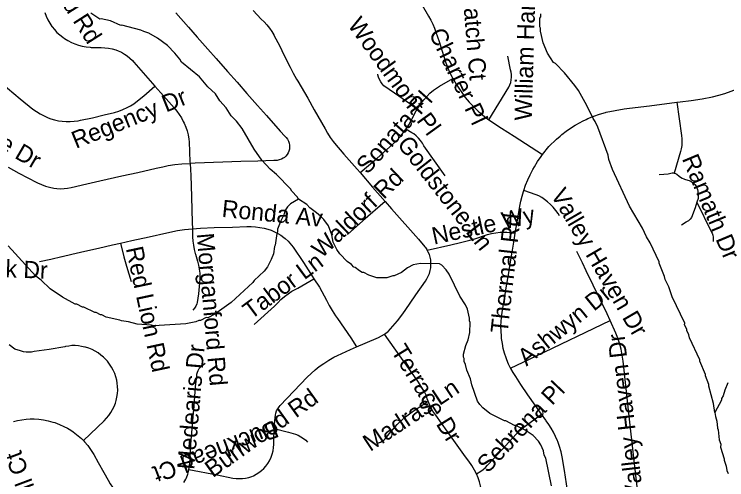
# Model space of a CAD drawing. Extents: x 1383679 to 1536984, y 460658 to 651027.
# Drawn here: x 1470917 to 1474850, y 514121 to 516692 of the extents above; entities that cross this region are included whole.
import ezdxf

# ---------------------------------------------------------------- set-up
doc = ezdxf.new("R2010")
doc.units = 0
for name, color, linetype in [('Exist Hydrographic Misc Water Feature', 7, 'Continuous'), ('Exist Road Non-System Type 51', 7, 'Continuous'), ('Exist Road Non-System Type 51 Label', 7, 'Continuous')]:
    doc.layers.add(name, color=color, linetype=linetype)

msp = doc.modelspace()

# ---------------------------------------------------------------- linework, layer by layer
at = {"layer": 'Exist Hydrographic Misc Water Feature'}
for points in [[(1472486.3, 515669.9), (1472478.6, 515684), (1472449.2, 515714.7), (1472441.4, 515726.9), (1472364.9, 515806.4), (1472329.8, 515836.2), (1472284.4, 515886.1), (1472242.1, 515946.4), (1472175.8, 516060.4), (1472144.7, 516101), (1472115.2, 516131.6), (1472086, 516174.2), (1472052.8, 516212.9), (1472027.6, 516251.4), (1471986, 516291), (1471939.4, 516345.3), (1471840.9, 516427.3), (1471831.3, 516443.5), (1471803.9, 516476.1), (1471762.7, 516519), (1471707.5, 516560.1), (1471660, 516587.1), (1471632.1, 516595.7), (1471616.3, 516604), (1471510.7, 516631.7), (1471504.7, 516630.3), (1471449.2, 516655.5), (1471397.4, 516666.6), (1471389.4, 516664.7), (1471339.9, 516697.8)], [(1474785.5, 514492), (1474777.5, 514542.2), (1474751.4, 514638.7), (1474751.6, 514646.7), (1474732.5, 514695.1), (1474732.7, 514703.1), (1474702.2, 514775.8), (1474702.3, 514783.8), (1474644.7, 514905), (1474641, 514921), (1474629.5, 514945.2), (1474629.6, 514953.2), (1474618.1, 514977.5), (1474618.3, 514985.5), (1474549.1, 515130.9), (1474530.2, 515187.3), (1474511.1, 515227.7), (1474507.4, 515243.8), (1474476.8, 515316.4), (1474476.9, 515324.4), (1474427, 515429.5), (1474407.6, 515461.9), (1474384.6, 515510.4), (1474313, 515631.9), (1474219, 515833.8), (1474200, 515890.2), (1474196.5, 515914.3), (1474139.5, 516067.4), (1474124.1, 516099.8), (1474112.5, 516116), (1474077.9, 516188.7), (1474031.5, 516269.7), (1474012.1, 516298.1), (1473955.4, 516367.3), (1473904.4, 516420.3), (1473894.5, 516424.5), (1473861.6, 516477.2), (1473836.7, 516533.7), (1473821.9, 516598.1), (1473822.2, 516614.1), (1473818.4, 516622.1), (1473819.3, 516670.1), (1473823.5, 516678), (1473823.8, 516694)], [(1472486.3, 515669.9), (1472441.8, 515644.8), (1472425.4, 515629.1), (1472410.9, 515605.5), (1472404.5, 515583.6), (1472387.9, 515551.9), (1472370.8, 515504.3), (1472370.5, 515488.3), (1472366.4, 515480.4), (1472357.1, 515416.6), (1472352.9, 515408.7), (1472348.2, 515368.8), (1472335.5, 515337.1), (1472314.7, 515297.5), (1472296.2, 515273.8), (1472241.2, 515221), (1472234.9, 515211.1), (1472114.5, 515099.7), (1472025.2, 515035.5), (1471984.8, 515016.3), (1471976.8, 515016.5), (1471944.4, 515001.2), (1471936.4, 515001.4), (1471920.3, 514993.7), (1471864.1, 514982.9), (1471687.6, 514970.5), (1471673.8, 514974.8), (1471595.7, 514980.5), (1471548, 514993.4), (1471508.1, 514998.3), (1471500.2, 515002.5), (1471424.4, 515020), (1471400.6, 515032.5), (1471392.6, 515032.7), (1471368.9, 515045.2), (1471360.9, 515045.4), (1471301.4, 515074.6), (1471293.4, 515074.7), (1471261.7, 515091.4), (1471253.7, 515091.6), (1471182.5, 515129.1), (1471115.3, 515176.4), (1471066.2, 515223.5), (1471036.7, 515246.1), (1470883.9, 515413.3)], [(1472677.7, 515433.9), (1472670.5, 515474.1), (1472651.5, 515522.5), (1472626.1, 515559), (1472608.5, 515577.4), (1472585.3, 515594.4), (1472549.3, 515622.6), (1472531.7, 515640.9), (1472486.3, 515669.9)], [(1473883.7, 514088.8), (1473850.8, 514241.5), (1473843.1, 514257.7), (1473839.5, 514281.7), (1473824.3, 514314), (1473810.6, 514334.3), (1473781.2, 514364.9), (1473737.8, 514395.9), (1473686.3, 514420.9), (1473678.3, 514421.1), (1473630.7, 514446), (1473622.7, 514446.3), (1473543.4, 514487.9), (1473504.1, 514518.7), (1473486.4, 514537.1), (1473474.7, 514555.3), (1473442.6, 514646), (1473435.2, 514678.1), (1473416.1, 514726.6), (1473408.8, 514758.7), (1473401.1, 514774.8), (1473401.4, 514790.8), (1473397.5, 514798.9), (1473397.8, 514814.9), (1473410.9, 514862.7), (1473423.5, 514894.4), (1473432.3, 514934.2), (1473433.4, 514990.2), (1473429.6, 514998.3), (1473429.9, 515014.2), (1473418.9, 515062.5), (1473407.4, 515086.7), (1473376.3, 515135.4), (1473318.7, 515256.6), (1473301.2, 515280.9), (1473277.6, 515305.4), (1473263.7, 515313.7), (1473159.7, 515315.9), (1473119.6, 515308.7), (1473087.2, 515291.4), (1473054.7, 515266.1), (1473014.2, 515246.9), (1473006.2, 515247.1), (1472974, 515235.8), (1472917.9, 515236.9), (1472874.2, 515251.8), (1472846.5, 515266.4), (1472838.5, 515266.6), (1472822.7, 515274.9), (1472799, 515293.4), (1472791, 515295.5), (1472779.3, 515309.8), (1472755.6, 515326.3), (1472714.4, 515369.1), (1472696.9, 515393.5), (1472677.7, 515433.9)], [(1474855.9, 514656.5), (1474839.1, 514616.9), (1474830.4, 514585.1), (1474822.1, 514569.2), (1474821.9, 514561.2), (1474785.5, 514492)], [(1474785.5, 514492), (1474788.1, 514469.9), (1474795.6, 514445.8), (1474798.8, 514405.8), (1474802.7, 514397.7), (1474809.5, 514341.5), (1474817, 514317.4), (1474816.7, 514301.4), (1474835.5, 514237), (1474835.3, 514229), (1474846.6, 514196.8), (1474850.2, 514172.7), (1474857.8, 514156.5)]]:
    msp.add_lwpolyline(points, dxfattribs=at)
at = {"layer": 'Exist Road Non-System Type 51'}
msp.add_line((1473919, 514327.3), (1473919, 514327.3), dxfattribs=at)
msp.add_line((1473919, 514327.3), (1473919, 514327.3), dxfattribs=at)
msp.add_line((1473919, 514327.3), (1473919, 514327.3), dxfattribs=at)
msp.add_line((1473919, 514327.3), (1473919, 514327.3), dxfattribs=at)
msp.add_line((1473919, 514327.3), (1473919, 514327.3), dxfattribs=at)
msp.add_line((1473919, 514327.3), (1473919, 514327.3), dxfattribs=at)
msp.add_line((1473919, 514327.3), (1473919, 514327.3), dxfattribs=at)
msp.add_line((1473919, 514327.3), (1473919, 514327.3), dxfattribs=at)
for points in [[(1473033.1, 516986), (1473079.6, 516903.5), (1473134.2, 516805.5), (1473168.3, 516741.8), (1473204.4, 516681.2), (1473217, 516659.6), (1473228.1, 516637.2), (1473237.8, 516614.2), (1473245.2, 516593.2), (1473263.2, 516540.5), (1473286.5, 516463.4), (1473299.3, 516424), (1473308.5, 516398.7), (1473320.6, 516371), (1473334.1, 516344), (1473337.8, 516337.5)], [(1472235.3, 516712.7), (1472279.4, 516664.5), (1472295.9, 516649.1), (1472311.2, 516632.7), (1472325.4, 516615.2), (1472338.3, 516596.8), (1472349.9, 516577.5), (1472350.9, 516575.8), (1472383.1, 516516.2), (1472405.7, 516467.3), (1472439.5, 516399.1), (1472456.5, 516366.1), (1472474.9, 516333.8), (1472482.1, 516321.9), (1472537, 516228.2), (1472572.2, 516163.8), (1472633.9, 516059.2), (1472647.2, 516035.1), (1472661.9, 516011.8), (1472677.9, 515989.4), (1472685.4, 515979.8), (1472737.1, 515918.6), (1472810.8, 515836.6), (1472827.3, 515817.3)], [(1471085.5, 516700.7), (1471093.2, 516680.5), (1471102.3, 516660.9), (1471112.9, 516642), (1471124.8, 516623.9), (1471125.5, 516622.8), (1471138.5, 516606.7), (1471152.8, 516591.5), (1471168.1, 516577.5), (1471184.4, 516564.7), (1471194.9, 516557.5), (1471213.1, 516546.3), (1471232.1, 516536.4), (1471251.8, 516528), (1471272, 516521), (1471292.7, 516515.6), (1471314.3, 516511.6), (1471336.1, 516509.2), (1471342.1, 516508.8), (1471377.1, 516507.2), (1471397.4, 516507.8), (1471417.7, 516506.8), (1471437.8, 516504.2), (1471457.7, 516500.1), (1471477.3, 516494.4), (1471491.2, 516489.3), (1471508.5, 516481.4), (1471525, 516472.1), (1471540.6, 516461.4), (1471555.4, 516449.5), (1471569, 516436.4), (1471577.7, 516426.8), (1471628.7, 516368.7), (1471693.4, 516294.5)], [(1471809.8, 516699.1), (1471879.6, 516621), (1471927, 516565.6), (1471985.4, 516499), (1472031.2, 516447.7), (1472094, 516374.7), (1472147.4, 516315.7), (1472201.1, 516254.4), (1472259.8, 516187.4), (1472308.7, 516133.2), (1472385.1, 516046.5), (1472410.2, 516018.5), (1472418.1, 516010.3), (1472424.8, 516001.1), (1472430.1, 515991), (1472434, 515980.3), (1472436.3, 515969.1), (1472437.2, 515957.8), (1472436.5, 515947.3), (1472433.6, 515936.5), (1472429.1, 515926.3), (1472423.3, 515916.9), (1472416.2, 515908.3), (1472408, 515900.8), (1472402.2, 515896.7), (1472391.6, 515891.3), (1472380.3, 515887.3), (1472368.6, 515884.9), (1472356.8, 515884), (1472350.4, 515884.2), (1472261.5, 515881), (1472168, 515878.5), (1472069.3, 515874.3), (1471915, 515869.7), (1471887.4, 515868.4)], [(1474574.7, 516206.3), (1474594, 516208.9), (1474654.7, 516216.2), (1474715.1, 516225.1), (1474772.3, 516235), (1474806.8, 516244), (1474840.7, 516254.4), (1474874.2, 516266.4), (1474907.1, 516279.9), (1474916, 516283.8), (1474947.7, 516299.5), (1474978.7, 516316.6), (1475009, 516335.1), (1475034.2, 516352), (1475060, 516370.9), (1475084.8, 516391.2), (1475108.6, 516412.6), (1475124.8, 516428.5), (1475148.3, 516452.7), (1475170.5, 516478), (1475184.7, 516495.8)], [(1473537.1, 516109), (1473647.4, 516288.5), (1473653.3, 516301.6), (1473657.8, 516315.4), (1473660.7, 516329.5), (1473662.1, 516343.9), (1473661.9, 516358.3), (1473660.1, 516372.6), (1473657.3, 516384.8), (1473641.8, 516460.8)], [(1473142.5, 516168.3), (1473017, 516255.3), (1472957.2, 516296.9), (1472947.9, 516307.2), (1472939.9, 516318.5), (1472933.2, 516330.6), (1472928, 516343.4), (1472924.2, 516356.7), (1472923.3, 516361.4)], [(1473142.5, 516168.3), (1473148.9, 516179.2), (1473162.8, 516199.8), (1473178.1, 516219.4), (1473194.5, 516238.1), (1473212.1, 516255.7), (1473230.8, 516272.2), (1473231.4, 516272.6), (1473265.1, 516294.8), (1473337.8, 516337.5)], [(1473337.8, 516337.5), (1473349, 516317.7), (1473356.7, 516305.3), (1473406, 516232.3), (1473429.2, 516205.9), (1473453.5, 516180.6), (1473479, 516156.4), (1473503.9, 516134.7), (1473529.9, 516114.1), (1473537.1, 516109)], [(1470845.5, 516312.4), (1470949.6, 516224.3), (1471019.6, 516168.1), (1471039.5, 516154.1), (1471060.3, 516141.5), (1471081.9, 516130.2), (1471104.1, 516120.3), (1471118.4, 516114.9), (1471139.2, 516108.6), (1471160.4, 516103.9), (1471181.9, 516100.7), (1471203.6, 516099), (1471225.3, 516099), (1471247.4, 516100.5), (1471269.4, 516103.7), (1471281.9, 516106.2), (1471348.8, 516120.5), (1471414, 516135.7), (1471470.3, 516149.3), (1471494, 516156.8), (1471517.2, 516165.7), (1471539.8, 516176.1), (1471558.4, 516186), (1471576.2, 516197.2), (1471588.2, 516206), (1471632.8, 516240.5), (1471693.4, 516294.5)], [(1471693.4, 516294.5), (1471725.5, 516257.8), (1471799.2, 516174.2), (1471813.9, 516157), (1471827.4, 516138.8), (1471839.5, 516119.6), (1471850.3, 516099.7), (1471854.8, 516090.2), (1471863.7, 516069), (1471871.1, 516047.2), (1471877.1, 516025), (1471881.4, 516002.4), (1471883.5, 515987.4), (1471886.8, 515876.9), (1471887.4, 515868.4)], [(1473833.7, 515917.1), (1473869, 515960.9), (1473911, 516002.7), (1473930, 516018.8), (1473933.6, 516021.8), (1473940.2, 516027.1), (1473964, 516045.9), (1473988.7, 516063.5), (1474014.3, 516079.7), (1474040.7, 516094.6), (1474053.3, 516101.1), (1474075, 516111), (1474084.4, 516115.3), (1474116.2, 516128.1), (1474148.5, 516139.3), (1474181.3, 516149.1), (1474185.1, 516150.1), (1474234.9, 516160.3), (1474285, 516169), (1474313.6, 516173.2), (1474424.1, 516186.2), (1474574.7, 516206.3)], [(1474574.7, 516206.3), (1474600.8, 516021.7), (1474602.7, 516003.3), (1474603.1, 515984.7), (1474601.8, 515966.2), (1474599, 515947.9), (1474595.7, 515933.7), (1474559.7, 515814.7)], [(1473079.1, 516056.2), (1473080.7, 516058.4), (1473095.4, 516081.4), (1473108.7, 516105.2), (1473114.3, 516116.1), (1473136.3, 516157.7), (1473142.5, 516168.3)], [(1473537.1, 516109), (1473556.9, 516094.9), (1473569.4, 516086.6), (1473606.7, 516063.4), (1473677.3, 516018.8), (1473833.7, 515917.1)], [(1472827.3, 515817.3), (1472918.2, 515895.6), (1473009.4, 515976.1), (1473029, 515995.1), (1473047.4, 516015.2), (1473064.7, 516036.3), (1473079.1, 516056.2)], [(1473295.9, 515798.6), (1473179, 515965.7), (1473170.1, 515980.6), (1473159.9, 515994.7), (1473148.4, 516007.8), (1473135.8, 516019.8), (1473122.2, 516030.6), (1473112.2, 516037.3), (1473079.1, 516056.2)], [(1473730.2, 515719.2), (1473739.8, 515747.5), (1473751.5, 515776.8), (1473764.7, 515805.6), (1473779.3, 515833.6), (1473788.5, 515849.8), (1473806.4, 515878.6), (1473825.6, 515906.5), (1473833.7, 515917.1)], [(1470882.9, 515846.5), (1470941.3, 515814.5), (1470992.5, 515789), (1471041.1, 515763.3), (1471045.7, 515761), (1471067.2, 515751.3), (1471089.3, 515743.1), (1471111.8, 515736.3), (1471134.8, 515731.2), (1471152.5, 515729.1), (1471172.3, 515728.3), (1471192, 515729.1), (1471211.7, 515731.4), (1471231.1, 515735.3), (1471317.3, 515754.6), (1471390, 515771.3), (1471510.3, 515798.6), (1471598.3, 515818.3), (1471699.6, 515841), (1471736.6, 515849.5), (1471767.2, 515855.8), (1471804.3, 515861.8), (1471841.6, 515866.4), (1471887.4, 515868.4)], [(1471887.4, 515868.4), (1471891.6, 515802), (1471892.9, 515743.7), (1471894.9, 515684.1), (1471899.1, 515541.4), (1471900.1, 515507)], [(1472827.3, 515817.3), (1472895.5, 515737.3), (1472963.9, 515658.6)], [(1474478.1, 515806.8), (1474502.5, 515808.2), (1474526.8, 515811.2), (1474548.3, 515815.2), (1474555.7, 515815.6), (1474559.7, 515814.7)], [(1474559.7, 515814.7), (1474560.4, 515814.5), (1474568.4, 515813), (1474574.2, 515809), (1474587.3, 515798.3), (1474595, 515791.7), (1474603.7, 515786.4), (1474613.1, 515782.4), (1474616.6, 515781.4), (1474648.6, 515771.3), (1474658.1, 515766.1), (1474666.7, 515759.5), (1474674.3, 515751.8), (1474680.7, 515743), (1474685.8, 515733.5), (1474689, 515724.2), (1474690.7, 515714.6), (1474690.9, 515711.3), (1474693.5, 515688.5), (1474692.6, 515674.9), (1474686, 515653.7)], [(1473683.2, 515482.8), (1473693.4, 515545.4), (1473700.8, 515587.4), (1473708.8, 515632.6), (1473713.7, 515659.8), (1473720.2, 515686.7), (1473728.1, 515713.1), (1473729.6, 515717.6), (1473730.2, 515719.2)], [(1473927.1, 515579), (1473919.7, 515590.9), (1473906.7, 515608.9), (1473892.4, 515626), (1473877, 515642), (1473860.4, 515656.8), (1473845.2, 515668.8), (1473829.1, 515679.5), (1473812.1, 515688.8), (1473798.3, 515695.1), (1473730.2, 515719.2)], [(1472963.9, 515658.6), (1472841, 515551), (1472756.9, 515476)], [(1472963.9, 515658.6), (1472999.6, 515617.5), (1473147.8, 515450.1), (1473184, 515407.8), (1473186.6, 515404.5), (1473195.3, 515392), (1473196.5, 515389.9)], [(1474686, 515653.7), (1474676.5, 515623), (1474655.5, 515569.4), (1474647.6, 515560.1), (1474638.6, 515551.9), (1474628.7, 515544.9), (1474626.2, 515543.5), (1474600.8, 515527.8)], [(1474686, 515653.7), (1474764, 515492.3), (1474769.1, 515482.5), (1474772.8, 515472.1), (1474774.9, 515461.3), (1474775.5, 515450.3), (1474775.4, 515448.3), (1474775.2, 515437.2)], [(1471503.9, 515428.1), (1471565.3, 515441.9), (1471662, 515463.1), (1471759.7, 515484.4), (1471817.5, 515497), (1471857.5, 515503.3), (1471900.1, 515507)], [(1471900.1, 515507), (1471945.8, 515510.9), (1472020.6, 515513.6), (1472121.1, 515515.9), (1472200.8, 515519), (1472224.8, 515519.1), (1472248.8, 515517.7), (1472272.7, 515514.6), (1472296.3, 515510), (1472316.2, 515504.8), (1472335.4, 515498.6), (1472354.1, 515491), (1472372.1, 515481.9), (1472389.3, 515471.4), (1472405.7, 515459.6), (1472412.4, 515454.2), (1472429.9, 515438.1), (1472456.1, 515406.2), (1472513.7, 515320.9), (1472552.7, 515261), (1472571.5, 515231.4)], [(1471900.1, 515507), (1471901.4, 515462.7), (1471902.8, 515439.4), (1471905.8, 515416.2), (1471910.4, 515393.3), (1471916.5, 515370.8), (1471917.9, 515366.4), (1471929.1, 515327.7), (1471934.5, 515306.2), (1471938.3, 515284.3), (1471940.6, 515262.3), (1471941.4, 515240.1), (1471941.1, 515228.4), (1471934.2, 515147.5), (1471927, 515099.7), (1471924.2, 515091.9), (1471918.7, 515079.7), (1471911.7, 515068.3), (1471903.6, 515057.9)], [(1473196.5, 515389.9), (1473327.8, 515419.1), (1473380.1, 515431.2), (1473432.1, 515444.8), (1473458.8, 515452.4), (1473529.9, 515474.8), (1473552.6, 515480.7), (1473575.6, 515485.1), (1473598.8, 515487.9), (1473622.2, 515489.1), (1473637.1, 515489.1), (1473683.2, 515482.8)], [(1473657.5, 514737.2), (1473646.4, 514759.9), (1473636.2, 514784.2), (1473632.6, 514794.2), (1473624, 514820.4), (1473617, 514847), (1473611.5, 514874.1), (1473607.5, 514901.4), (1473606.2, 514914.8), (1473604.3, 514942.1), (1473604.1, 514969.4), (1473605.4, 514995.9), (1473606.6, 515018.1), (1473610.4, 515044.2), (1473617.9, 515090.7), (1473626.8, 515144.4), (1473634.7, 515192.2), (1473647.1, 515264.3), (1473655.5, 515313.7), (1473666.1, 515378.3), (1473677, 515445.1), (1473683.2, 515482.8)], [(1471056.4, 515327), (1471118.2, 515339.6), (1471179.6, 515353.7), (1471180.7, 515354), (1471235, 515366.9), (1471306.3, 515383), (1471382.7, 515400.5), (1471459, 515418), (1471503.9, 515428.1)], [(1471503.9, 515428.1), (1471522.3, 515352.9), (1471536.1, 515301.3), (1471561.7, 515215.4)], [(1472961.5, 514925.4), (1472976.2, 514936.3), (1472980.7, 514940), (1473007, 514968.9), (1473032, 514998.7), (1473055.8, 515029.6), (1473074.6, 515055.9), (1473134.7, 515143.2), (1473186.7, 515217.7), (1473195.4, 515231.3), (1473202.8, 515245.6), (1473208.7, 515260.6), (1473213.1, 515276.1), (1473216.1, 515291.9), (1473217.4, 515308), (1473217.4, 515320), (1473216, 515335.1), (1473213.1, 515350.1), (1473208.6, 515364.7), (1473202.7, 515378.7), (1473196.5, 515389.9)], [(1474206.4, 515001.2), (1474189.9, 515037.7), (1474075, 515275.1), (1474053.3, 515319.9), (1474023.2, 515382.6)], [(1472241.5, 514978.6), (1472354.2, 515080.4), (1472371.3, 515099), (1472389.5, 515116.5), (1472408.7, 515132.8), (1472429, 515148), (1472450.2, 515161.8), (1472472.1, 515174.2), (1472481.6, 515179.1), (1472571.5, 515231.4)], [(1472571.5, 515231.4), (1472601.3, 515184.5), (1472640.7, 515113.2), (1472656, 515083.8), (1472672.7, 515055.2), (1472690.8, 515027.3), (1472701.9, 515011.5), (1472775.7, 514905.8), (1472807, 514854.6)], [(1473657.5, 514737.2), (1473800.8, 514806.5), (1474206.4, 515001.2)], [(1474362.7, 514019.5), (1474337.6, 514241.7), (1474311.8, 514471.8), (1474282.9, 514742.9), (1474279.1, 514776.3), (1474273.8, 514809.5), (1474266.9, 514842.3), (1474258.5, 514874.8), (1474251.1, 514898.3), (1474242.3, 514921.3), (1474238.6, 514929.9), (1474206.4, 515001.2)], [(1472807, 514854.6), (1472853.7, 514874.9), (1472928.7, 514907.1), (1472945.3, 514915.5), (1472961.2, 514925.2), (1472961.5, 514925.4)], [(1473202.3, 514555.2), (1473196.8, 514568.9), (1473192.3, 514584.3), (1473186.2, 514599.3), (1473178.7, 514613.6), (1473176.9, 514616.6), (1473144.7, 514666.7), (1472983, 514894.4), (1472961.5, 514925.4)], [(1471298.5, 514337.7), (1471413.3, 514446.5), (1471426.9, 514460.6), (1471439.3, 514475.8), (1471450.4, 514491.9), (1471460.2, 514508.9), (1471468.6, 514526.6), (1471475.6, 514544.9), (1471479.7, 514558.6), (1471484.1, 514577.6), (1471486.9, 514596.8), (1471488.1, 514616.2), (1471487.7, 514635.6), (1471485.8, 514655), (1471483.1, 514670.6), (1471478.1, 514689.6), (1471471.6, 514708.2), (1471463.6, 514726.3), (1471454.2, 514743.6), (1471443.4, 514760.1), (1471431.4, 514775.7), (1471424, 514784.1), (1471410.4, 514797.8), (1471395.8, 514810.2), (1471380.1, 514821.5), (1471363.7, 514831.4), (1471346.4, 514840), (1471328.5, 514847.1), (1471310.1, 514852.7), (1471306.5, 514853.6), (1471289, 514858), (1471271.3, 514860.8), (1471253.3, 514862.1), (1471235.3, 514861.8), (1471217.4, 514859.9), (1471199.7, 514856.4), (1471195.8, 514855.5), (1471109.2, 514841), (1471027.7, 514828.7), (1471012.6, 514826.3), (1470997.4, 514825.5), (1470982.2, 514826.3), (1470967.1, 514828.6), (1470952.3, 514832.4), (1470951.2, 514832.8), (1470920.5, 514842.8), (1470888.7, 514867.1)], [(1472352.4, 514404), (1472352.6, 514408.6), (1472357, 514464.5), (1472358.3, 514477.3), (1472361.2, 514489.8), (1472365.6, 514501.9), (1472371.4, 514513.4), (1472378.6, 514524.1), (1472384.5, 514531.1), (1472460, 514610.7), (1472533.9, 514688), (1472555.2, 514708.9), (1472577.6, 514728.5), (1472601, 514747), (1472625.3, 514764.2), (1472652.9, 514781.6), (1472681.3, 514797.6), (1472701.5, 514807.9), (1472773.8, 514840.2), (1472807, 514854.6)], [(1471880.8, 514178.4), (1471884, 514195.6), (1471886.4, 514217.3), (1471887.3, 514239.1), (1471887.3, 514245.9), (1471892.7, 514318), (1471899.6, 514402.9), (1471905.5, 514470.8), (1471910.3, 514528.1), (1471918, 514636.1), (1471924, 514692.9), (1471925.2, 514704.1), (1471928, 514714.9), (1471932.4, 514725.3), (1471938.1, 514735), (1471945.1, 514743.7), (1471953.3, 514751.4), (1471959.2, 514755.8), (1471971.7, 514765.5)], [(1473827.9, 514483.8), (1473793, 514534), (1473752.6, 514590.5), (1473713.5, 514648), (1473685.3, 514691.3), (1473670.9, 514713.4), (1473658, 514736.3), (1473657.5, 514737.2)], [(1472919.6, 514323.9), (1472928.6, 514325.5), (1472938.8, 514328.8), (1472948.4, 514333.6), (1472957.2, 514339.7), (1472965, 514347), (1472986, 514374.4), (1473008.3, 514400.8), (1473031.7, 514426.1), (1473056.2, 514450.4), (1473077.3, 514469.5), (1473113.7, 514497.2), (1473202.3, 514555.2)], [(1473468.5, 514154.3), (1473458.3, 514174.4), (1473442.9, 514200.1), (1473426.2, 514224.9), (1473408.2, 514248.8), (1473307.5, 514389), (1473243.7, 514477.9), (1473228.1, 514500.4), (1473214.6, 514524.6), (1473202.3, 514555.2)], [(1473468.5, 514154.3), (1473492.8, 514168.8), (1473506, 514178.5), (1473518.2, 514189.4), (1473529.3, 514201.5), (1473531.6, 514204.4), (1473588, 514264.7), (1473668.4, 514352), (1473687.6, 514372.8), (1473708, 514392.5), (1473729.4, 514411.1), (1473751.9, 514428.4), (1473765.9, 514438.3), (1473827.9, 514483.8)], [(1473919, 514327.3), (1473917.2, 514332.3), (1473915.8, 514336), (1473893.4, 514384.2), (1473881.4, 514406.1), (1473868, 514427.2), (1473853.3, 514447.5), (1473851.7, 514449.6), (1473827.9, 514483.8)], [(1470912.1, 514442.2), (1470935, 514448.2), (1470958.3, 514452.8), (1470981.8, 514455.8), (1471005.4, 514457.2), (1471027.1, 514457.1), (1471053.2, 514455.2), (1471079.1, 514451.8), (1471104.8, 514446.8), (1471130.1, 514440.3), (1471141.7, 514436.7), (1471166.6, 514427.3), (1471190.9, 514416.3), (1471210.3, 514406.3), (1471228.8, 514395), (1471241.5, 514386.1), (1471287.3, 514349.6), (1471298.5, 514337.7)], [(1471880.8, 514178.4), (1472037.9, 514147.8), (1472124.2, 514131.1), (1472141.7, 514128.6), (1472159.3, 514127.7), (1472177, 514128.3), (1472194.5, 514130.6), (1472211.8, 514134.3), (1472228.7, 514139.6), (1472237.9, 514143.2), (1472253.3, 514151.4), (1472268, 514160.9), (1472281.8, 514171.7), (1472294.6, 514183.6), (1472306.2, 514196.7), (1472316.6, 514210.8), (1472325.7, 514225.7), (1472327.7, 514229.4), (1472335.2, 514246), (1472341.2, 514263.2), (1472345.8, 514280.8), (1472348.8, 514298.8), (1472350.3, 514317), (1472350.2, 514333), (1472352.4, 514404)], [(1472352.4, 514404), (1472430.1, 514384.4), (1472469.5, 514373.5), (1472484.8, 514367.1), (1472499.4, 514359.2), (1472513.1, 514350), (1472526, 514339.5), (1472536.5, 514329.1)], [(1471298.5, 514337.7), (1471305.6, 514330.2), (1471322.8, 514309.7), (1471338.7, 514288.2), (1471353.3, 514265.8), (1471355.7, 514261.8), (1471380, 514216), (1471411.5, 514160.8), (1471435.1, 514118.7), (1471446.6, 514099.6), (1471459.4, 514081.3), (1471473.5, 514063.9), (1471488.7, 514047.7), (1471494.1, 514042.4), (1471508.6, 514030.6), (1471518, 514024.2)], [(1474006, 513759.7), (1474003.4, 513819.2), (1473994.8, 513900.8), (1473986.9, 513959.5), (1473978.4, 514011.9), (1473965.6, 514099.1), (1473954.6, 514171.7), (1473942.4, 514247.8), (1473935.5, 514276.4), (1473927.1, 514304.6), (1473919, 514327.3)], [(1471853.7, 514106), (1471863.4, 514124), (1471867.3, 514132.3), (1471874.4, 514153), (1471880, 514174.1), (1471880.8, 514178.4)], [(1473489.2, 513820), (1473494.6, 513903.5), (1473500.8, 514018.2), (1473499.3, 514041.5), (1473496.3, 514064.7), (1473491.7, 514087.6), (1473485.6, 514110.1), (1473477.9, 514132.1), (1473468.8, 514153.6), (1473468.5, 514154.3)]]:
    msp.add_lwpolyline(points, dxfattribs=at)

# ---------------------------------------------------------------- texts
at = {"layer": 'Exist Road Non-System Type 51 Label'}
for s, rotation, p in [('Morganford Rd', 302.561, (1470868.8, 517233.2)), ('Berrypatch Ct', 274.7256, (1473367.7, 517097.3)), ('William Harry Ct', 88.297, (1473773.5, 516103.1)), ('Woodmont Pl', 305.8035, (1472754.3, 516631.8)), ('Charter Pl', 295.2621, (1473203.9, 516587.9)), ('Rollingridge Dr', 329.7685, (1470303.6, 516256.3)), ('Regency Dr', 21.9495, (1471257.4, 515948)), ('Sonata Pl', 48.3762, (1472867, 515803.1)), ('Goldstone Ln', 308.089, (1473026.5, 515973.2)), ('Ramath Dr', 292.7534, (1474601.5, 515894.1)), ('Waldorf Rd', 43.6034, (1472613.9, 515340.1)), ('Valley Haven Dr', 300.2033, (1473876.2, 515695.6)), ('Ronda Av', 354.2984, (1472059.9, 515573.1)), ('Nestle Wy', 12.3143, (1473233.9, 515419.2)), ('Thermal Rd', 83.5812, (1473640.1, 514926.8)), ('Morganford Rd', 275.0131, (1471923.8, 515480)), ('Red Lion Rd', 282.0948, (1471532.6, 515399.1)), ('Stone Creek Dr', 357.5468, (1470224.7, 515267.8)), ('Tabor Ln', 36.6567, (1472223.9, 515003)), ('Ashwyn Dr', 39.1083, (1473744.7, 514745.7)), ('Valley Haven Dr', 96.6135, (1474390.7, 514020.1)), ('Medearis Dr', 85.1208, (1471910.5, 514174.8)), ('Terrace Dr', 301.6172, (1472994.6, 514832.4)), ('Sebrena Pl', 46.5486, (1473531.3, 514153.7)), ('Burlwood Rd', 35.6565, (1472012.9, 514129.9)), ('Madras Ln', 33.6051, (1472882.4, 514274.2)), ('Buckhead Ct', 200.9641, (1472351.6, 514450.4)), ('Atwell Ct', 110.4496, (1471127.6, 513819.3))]:
    msp.add_text(s, height=95, rotation=rotation, dxfattribs=at).set_placement(p)

doc.saveas('drawing.dxf')
